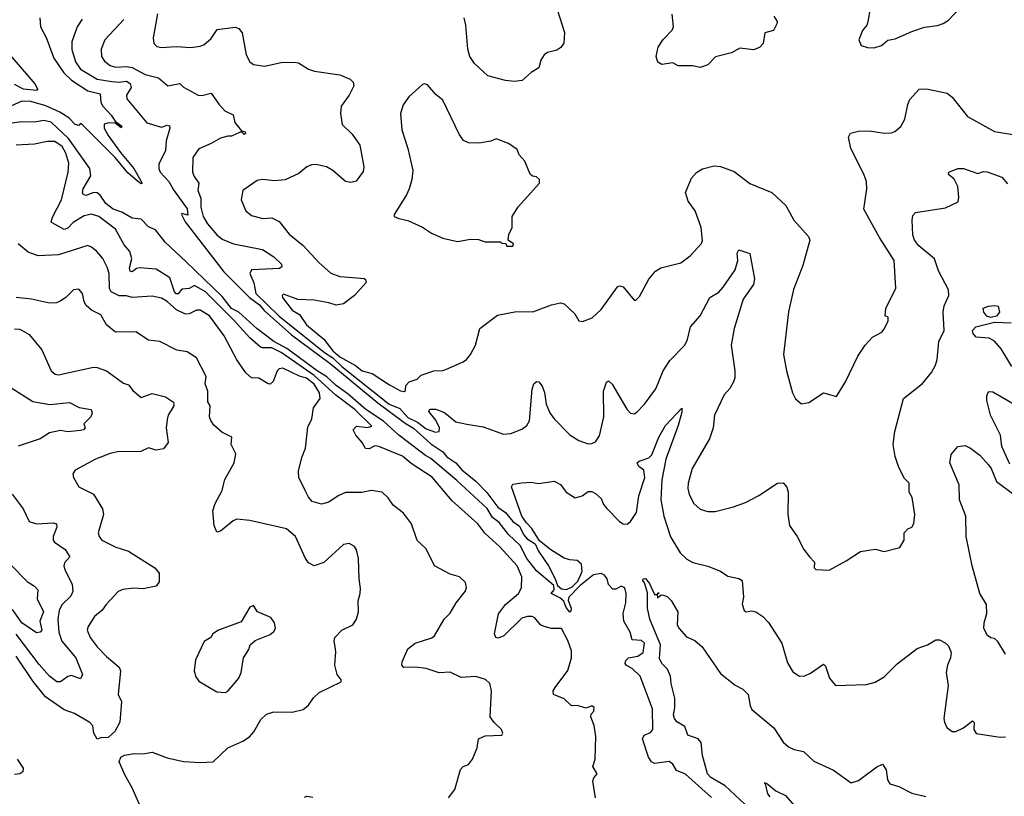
# Model space of a CAD drawing. Extents: x 1246230 to 1426786, y 660032 to 763141.
# Tile 465 of 566: x 1393884 to 1399238, y 698632 to 702854. Entities that reach past the tile are written whole.
import ezdxf

# ---------------------------------------------------------------- set-up
doc = ezdxf.new("R2010")
doc.units = 0

msp = doc.modelspace()

# ---------------------------------------------------------------- linework, layer by layer
at = {"layer": '0CON10XD'}
for points in [[(1398518.8, 702985), (1398496.4, 702843.6), (1398490, 702825), (1398466.7, 702795), (1398447.5, 702745), (1398460, 702715), (1398493.6, 702703.6), (1398531.7, 702701.7)], [(1394634, 702886), (1394609.1, 702755), (1394613.3, 702725), (1394628.9, 702708.9), (1394655, 702702.5), (1394735, 702709.6), (1394815, 702703.1), (1394865, 702710), (1394885, 702718.1), (1394925, 702751.9), (1394958.2, 702801.8), (1395055, 702814.3), (1395075, 702805.8), (1395093, 702783), (1395115, 702663.3), (1395135, 702626), (1395155, 702610), (1395215, 702602.5), (1395305, 702622.5), (1395376.1, 702623.9), (1395399.4, 702619.4), (1395455, 702586.2), (1395487.5, 702575), (1395625, 702554.5), (1395680.9, 702530.9), (1395698.1, 702515), (1395700.9, 702495), (1395675.4, 702444.6), (1395632.5, 702385), (1395629.2, 702345), (1395636.7, 702285), (1395692.6, 702232.6), (1395733, 702173), (1395754.3, 702055), (1395751.2, 702028.8), (1395713.3, 701976.7), (1395685, 701968.6), (1395655.6, 701975.6), (1395586.7, 702035), (1395552.5, 702055), (1395495, 702068.1), (1395470, 702065), (1395445, 702054), (1395401.3, 702018.7), (1395326.9, 701983.1), (1395268.9, 701978.9), (1395205, 701986.5), (1395175, 701980.6), (1395097.5, 701925), (1395088, 701875), (1395113.8, 701815), (1395145, 701790), (1395205, 701774.2), (1395255, 701777.1), (1395295, 701757.5), (1395348.8, 701688.8), (1395425, 701626.9), (1395511.9, 701531.9), (1395575, 701476.9), (1395625, 701458.2), (1395695, 701452.2), (1395757.8, 701447.8), (1395765, 701442.5), (1395767.1, 701425), (1395705, 701355.6), (1395645, 701308.9), (1395605, 701303.1), (1395565, 701316), (1395485, 701329.1), (1395396.1, 701333.9), (1395318.3, 701361.7), (1395311.4, 701355), (1395313.6, 701345), (1395365, 701275.3), (1395405, 701252.4), (1395443.6, 701195), (1395536.8, 701116.8), (1395587, 701055), (1395625, 701021.8), (1395709.1, 700975), (1395745.6, 700945.6), (1395801.1, 700931.1), (1395895, 700868.6), (1395955, 700836.8), (1395975, 700833.6), (1395981.9, 700838.1), (1395983.8, 700866.2), (1396002.5, 700885), (1396045, 700900.5), (1396067.6, 700922.4), (1396135.7, 700945.7), (1396185, 700947.5), (1396203.9, 700953.9), (1396295, 700993.8), (1396312.7, 701007.3), (1396335.7, 701034.3), (1396362.5, 701085), (1396386, 701175), (1396482.2, 701247.8), (1396585, 701268.9), (1396674.4, 701265.6), (1396775, 701304), (1396825, 701316), (1396845, 701310), (1396902, 701255), (1396925, 701216.7), (1396945, 701213.3), (1396997.3, 701232.7), (1397045, 701278.8), (1397135, 701402.5), (1397145, 701407.5), (1397165, 701402.5), (1397225, 701330), (1397235, 701330), (1397255, 701350), (1397305, 701443.8), (1397342.2, 701487.8), (1397370, 701505), (1397478.2, 701531.8), (1397529.1, 701570.9), (1397592.3, 701637.7), (1397596.8, 701653.2), (1397590, 701725), (1397557.9, 701815), (1397518.1, 701868.1), (1397504.5, 701915), (1397536.8, 701993.2), (1397565, 702023.8), (1397597, 702043), (1397659.7, 702060.3), (1397694.2, 702055.8), (1397769.1, 702029.1), (1397855, 701964.3), (1397973.3, 701915), (1398050, 701845), (1398094, 701765), (1398173.3, 701675), (1398180, 701655), (1398142.4, 701517.6), (1398091.7, 701388.3), (1398064.3, 701265.7), (1398036.9, 701035), (1398053.1, 700945), (1398085.8, 700825.8), (1398102.5, 700792.5), (1398135, 700766.7)], [(1396808.1, 702905), (1396846.9, 702785), (1396843.2, 702726.8), (1396826.6, 702703.4), (1396805, 702688), (1396754.3, 702675.7), (1396735.8, 702664.2), (1396717.5, 702635), (1396707.5, 702592.5), (1396665, 702567.5), (1396615.4, 702524.6), (1396575, 702518.8), (1396525, 702523.3), (1396429.5, 702549.5), (1396356.6, 702616.6), (1396332.5, 702655), (1396320.6, 702695), (1396310.6, 702825), (1396300, 702865)], [(1397984, 702874), (1398002.5, 702845), (1398001.7, 702831.7), (1397982.5, 702795), (1397935, 702782.5), (1397926.7, 702725), (1397907.5, 702702.5), (1397875, 702690), (1397799.5, 702700.5), (1397755, 702674.2), (1397667.6, 702652.4), (1397625, 702609.2), (1397585, 702594), (1397545, 702604.2), (1397465, 702604.3), (1397435, 702620.8), (1397375, 702610), (1397354.3, 702624.3), (1397345.8, 702655), (1397356.7, 702705), (1397382.6, 702747.4), (1397432, 702798), (1397440, 702815), (1397432.5, 702885)], [(1398531.7, 702701.7), (1398535, 702702.5), (1398570, 702715), (1398605, 702743.3), (1398645, 702751.2), (1398735, 702790), (1398805, 702813.3), (1398875, 702823.3), (1398906.1, 702833.9), (1398935, 702852.5), (1398994.2, 702915)], [(1393992.9, 702865), (1393996.9, 702815), (1394027.1, 702757.1), (1394070, 702645), (1394124.2, 702565), (1394165, 702526.1), (1394255, 702468.3), (1394321.9, 702451.9), (1394325.3, 702405), (1394335.3, 702385), (1394381, 702335), (1394402.3, 702302.3), (1394438.6, 702275), (1394435, 702266.7), (1394402.1, 702292.1), (1394366, 702294), (1394343.1, 702286.9), (1394343.1, 702265), (1394364.5, 702225), (1394431.7, 702131.7), (1394504, 702045), (1394550, 701965), (1394545, 701961.4), (1394525, 701977.1)], [(1394223.2, 702856.8), (1394195.6, 702815), (1394167.9, 702735), (1394167, 702693), (1394187.1, 702625), (1394215, 702586), (1394305, 702531.1), (1394385, 702518.1), (1394425, 702514.6), (1394465, 702519.8), (1394485, 702506.8), (1394490.7, 702485), (1394463.9, 702445), (1394465.5, 702425), (1394575, 702293.5), (1394655, 702270), (1394685, 702281.9), (1394697.8, 702277.8), (1394700, 702265), (1394680.9, 702195), (1394676.5, 702143.5), (1394640.8, 702069.2), (1394640.4, 702045), (1394647.8, 702025), (1394695.6, 701975.6), (1394720.2, 701930.2), (1394795, 701826.2), (1394798.3, 701791.7), (1394765, 701800), (1394764.1, 701795.9), (1394784.1, 701755), (1394993.9, 701483.9), (1395133.2, 701345), (1395187.8, 701305), (1395212.9, 701272.9), (1395361.2, 701141.2), (1395572.3, 700985), (1395830.6, 700770.6), (1395980.3, 700660.3), (1396025, 700634.6), (1396118.8, 700548.8), (1396185, 700504.8), (1396207.1, 700477.1), (1396255.8, 700445), (1396288, 700408), (1396365, 700345.1), (1396423.8, 700283.8), (1396484.5, 700204.5), (1396525.8, 700175), (1396565, 700127.1), (1396601.5, 700101.5), (1396623.8, 700055), (1396643, 700033), (1396686.2, 700005), (1396704.6, 699965), (1396760, 699885), (1396795.7, 699815), (1396807.7, 699777.7), (1396830.6, 699760.6), (1396857, 699757), (1396889, 699771), (1396918.6, 699801.4), (1396942.1, 699855), (1396938.8, 699895), (1396915, 699914.5), (1396875, 699917.7), (1396845, 699927.8), (1396772.5, 699972.5), (1396710.7, 700020.7), (1396668.3, 700088.3), (1396638.9, 700118.9), (1396615, 700156), (1396557.5, 700315), (1396565, 700330), (1396615, 700337.1), (1396665, 700340), (1396705, 700333.3), (1396790, 700345), (1396825, 700327.5), (1396855.5, 700285.5), (1396905, 700255.8), (1396942.5, 700265), (1396975, 700290), (1396995, 700288.8), (1397015, 700278), (1397045, 700251.2), (1397058.7, 700218.7), (1397076.3, 700196.3), (1397145, 700127.1), (1397165, 700113.3), (1397187.6, 700112.4), (1397205, 700125.7), (1397238.2, 700175), (1397250.6, 700265), (1397283.2, 700365), (1397277.3, 700405), (1397250.6, 700425), (1397242, 700445), (1397253.3, 700455), (1397305, 700473.3), (1397322, 700488), (1397359.1, 700585), (1397395, 700648), (1397485, 700742.5), (1397485, 700720), (1397465, 700647.5), (1397396.8, 700465), (1397376.5, 700353.5), (1397370.6, 700245), (1397385.9, 700155), (1397423.3, 700043.3), (1397475.5, 699955.5), (1397512, 699922), (1397545, 699902.9), (1397625, 699884.2), (1397695, 699856), (1397735, 699828.8), (1397795, 699816.2), (1397812.5, 699805), (1397820, 699715), (1397812.3, 699677.7), (1397822.9, 699642.9), (1397835, 699636), (1397865, 699640.8), (1397887.5, 699635), (1397925, 699610), (1397955, 699578), (1398028.1, 699465), (1398058.3, 699358.3), (1398088.8, 699308.8), (1398125, 699286), (1398152.7, 699287.3), (1398185, 699302), (1398255, 699350), (1398265, 699340), (1398287.5, 699275), (1398320, 699235), (1398489.5, 699240.5), (1398535, 699252), (1398585, 699282.5), (1398655, 699352), (1398765, 699436.2), (1398820, 699455), (1398865, 699482.5), (1398885, 699482.5), (1398917, 699467), (1398935, 699450), (1398948.8, 699415), (1398946, 699385), (1398928.8, 699345), (1398921.2, 699305), (1398932, 699235), (1398910, 699055), (1398912, 699035), (1398925, 699006.7), (1398954.4, 698984.4), (1398975, 698984.4), (1399015.4, 699004.6), (1399065, 699043.3), (1399073.8, 699033.8), (1399072.9, 698995), (1399084.5, 698974.5), (1399215, 698953.8)], [(1394449.2, 702855), (1394345.9, 702744.1), (1394326.2, 702695), (1394328.2, 702655), (1394345, 702628.8), (1394375, 702604.7), (1394405, 702596.6), (1394465, 702599.5), (1394495, 702594.7), (1394566.9, 702556.9), (1394638.3, 702538.3), (1394690, 702495), (1394755, 702506.9), (1394775, 702487.1), (1394855, 702444.5), (1394875, 702442.2), (1394925, 702454.2), (1394966.2, 702395), (1394999.7, 702359.7), (1395045, 702336.7), (1395053.8, 702295), (1395090, 702250), (1395110, 702245), (1395112.5, 702235), (1395105, 702231.2), (1395092.5, 702242.5), (1395083, 702243), (1395035, 702220.8), (1395015, 702222), (1394975, 702211.2), (1394925, 702181.2), (1394857.7, 702152.3), (1394824.4, 702105), (1394822.9, 702025), (1394831.7, 702001.7), (1394857.5, 701965), (1394853.1, 701925), (1394868.5, 701885), (1394868.2, 701835), (1394881.6, 701785), (1394904.4, 701745), (1394955, 701684.4), (1394985, 701660.7), (1395045.8, 701635), (1395205, 701604.6), (1395266.5, 701565), (1395306.9, 701525), (1395310, 701510), (1395297.3, 701502.7), (1395144.6, 701495), (1395134.7, 701475), (1395156.6, 701423.4), (1395167.8, 701365), (1395295, 701242.5), (1395540.7, 701045), (1395585.8, 701015.8), (1395635, 700969.2), (1395892.6, 700765), (1395951.1, 700741.1), (1395995, 700692.3), (1396046.8, 700666.8), (1396095, 700630.5), (1396145, 700612.5), (1396164.3, 700615.7), (1396166.2, 700635), (1396146.6, 700676.6), (1396109.4, 700725), (1396115, 700736.9), (1396145, 700736.7), (1396175, 700726.7), (1396195, 700717.5), (1396255, 700667.3), (1396315, 700655.5), (1396405, 700640.5), (1396515, 700601.5), (1396555, 700605.6), (1396615, 700627.5), (1396641.1, 700648.9), (1396655.5, 700674.5), (1396671.2, 700845), (1396680, 700875), (1396695, 700886.7), (1396707.5, 700885), (1396725, 700862.5), (1396737.9, 700827.9), (1396746.9, 700765), (1396767, 700717), (1396790.6, 700685), (1396875, 700597.5), (1396925, 700567.5), (1396975, 700549.2), (1396995, 700550), (1397015, 700560), (1397037.3, 700592.7), (1397061.1, 700695), (1397058.2, 700835), (1397075, 700883.3), (1397085, 700891.2), (1397105, 700873.8), (1397185, 700737.5), (1397205, 700716), (1397225, 700712), (1397239.7, 700720.3), (1397281.4, 700765), (1397342.8, 700847.2), (1397383.3, 700945), (1397418.5, 701001.5), (1397500.5, 701085), (1397514.5, 701115), (1397530.8, 701185), (1397585, 701244.3), (1397636.7, 701343.3), (1397685, 701373.8), (1397710.1, 701399.9), (1397774.6, 701495), (1397789.5, 701545), (1397786, 701585), (1397795, 701603.3), (1397855, 701583.8), (1397880, 701445), (1397873.6, 701415), (1397818.9, 701335), (1397769.4, 701175), (1397753.1, 701085), (1397772.1, 700945), (1397772.2, 700907.8), (1397765.5, 700885), (1397745, 700849.2), (1397715.6, 700815), (1397662, 700705), (1397654.4, 700635), (1397634.3, 700575), (1397541.1, 700415), (1397518.5, 700335), (1397516.7, 700305), (1397525, 700273.3), (1397549.2, 700225), (1397583.4, 700193.4), (1397625, 700180.8), (1397665, 700180.8), (1397765, 700205.8), (1397830.3, 700229.7), (1397902.4, 700267.6), (1398005, 700334.2), (1398035, 700336.7), (1398055, 700312.5), (1398062.5, 700285), (1398060.8, 700165), (1398070.8, 700105), (1398112, 700045), (1398148, 699975), (1398178.8, 699935), (1398205.9, 699905.9), (1398203.8, 699875), (1398212.5, 699865), (1398285, 699862)], [(1393725, 702782.6), (1393965.2, 702505), (1393982.8, 702475), (1393975, 702468.8), (1393905, 702476.8), (1393855, 702501.9)], [(1396565, 701622.5), (1396570, 701635), (1396540, 701655), (1396543, 701687), (1396562.5, 701725), (1396562.5, 701785), (1396595, 701837.5), (1396710, 701965), (1396710, 701985), (1396695, 702000), (1396673, 702003), (1396660, 702015), (1396631.2, 702085), (1396599.5, 702119.5), (1396588.3, 702148.3), (1396542, 702182), (1396475, 702207.1), (1396445, 702194.2), (1396382.3, 702182.3), (1396325, 702184.2), (1396297, 702197), (1396272.8, 702232.8), (1396185, 702416.7), (1396147.3, 702447.3), (1396100.7, 702500.7), (1396085, 702506.2), (1396075, 702502.5), (1396000, 702435), (1395968.8, 702391.2), (1395954, 702345), (1395961.2, 702255), (1395994, 702155), (1396021.4, 702035), (1396016.7, 701985), (1396001.1, 701935), (1395987.8, 701902.2), (1395920, 701795), (1395920, 701785), (1395945, 701773.3), (1395995, 701763.3), (1396075, 701726), (1396123.2, 701693.2), (1396185, 701667.5), (1396265, 701648.6), (1396335, 701661.2), (1396379.3, 701659.3), (1396415, 701646.7), (1396497.5, 701647.5), (1396505, 701640), (1396528.3, 701638.3), (1396533, 701623), (1396565, 701622.5)], [(1398135, 700766.7), (1398175, 700773.3), (1398255, 700826.2), (1398325, 700806.7), (1398374.2, 700885.8), (1398440.8, 701025), (1398482, 701085), (1398521.2, 701128.8), (1398572.5, 701155), (1398585, 701172.5), (1398606.4, 701216.4), (1398607, 701237), (1398590, 701245), (1398593.3, 701285), (1398647.5, 701395), (1398638.6, 701545), (1398560.2, 701670.2), (1398474.5, 701825), (1398491.2, 701935), (1398488.5, 701975), (1398474.5, 702015), (1398404.4, 702155), (1398391.2, 702215), (1398401.7, 702238.3), (1398445, 702248), (1398505, 702250.8), (1398585, 702237.5), (1398625, 702238.8), (1398642.7, 702247.3), (1398675, 702273.3), (1398696.8, 702313.2), (1398713.8, 702393.8), (1398725, 702420.6), (1398775, 702476.2), (1398815, 702478.8), (1398927.5, 702455), (1398955, 702433.3), (1399038.5, 702328.5), (1399185, 702246.5), (1399295, 702229.1)], [(1394525, 701977.1), (1394472.2, 702022.2), (1394403.8, 702105), (1394225, 702283.3), (1394215, 702290), (1394205, 702280), (1394185, 702284.4), (1394150.3, 702320.3), (1394101.2, 702351.2), (1394026.1, 702386.1), (1393945, 702409), (1393895, 702411.2), (1393835, 702384.3)], [(1394788.4, 701538.4), (1394674.7, 701645), (1394622, 701712), (1394585, 701729.1), (1394545, 701769.6), (1394495, 701775.6), (1394438.4, 701808.4), (1394392.9, 701825), (1394352.2, 701855), (1394321.3, 701901.3), (1394305, 701913.2), (1394285, 701915.7), (1394245, 701899.2), (1394231.4, 701901.4), (1394225.8, 701915), (1394229.7, 701935), (1394270.7, 702005), (1394265.2, 702045), (1394148.7, 702208.7), (1394055, 702297.2), (1394015, 702307.1), (1393965, 702297.6), (1393895, 702298.4), (1393803.4, 702286.6)], [(1397015.3, 698624.7), (1397000.5, 698715), (1397006.4, 698733.6), (1397024, 698755), (1397001.1, 698795), (1397013.1, 698835), (1397017.3, 698957.3), (1397007, 699017), (1396989.4, 699065), (1396991.3, 699078.7), (1397006.7, 699095), (1397007.8, 699115), (1396995, 699124.2), (1396965, 699111.9), (1396916.2, 699126.2), (1396885, 699124.4), (1396845, 699162.5), (1396786.2, 699185), (1396784, 699205), (1396795, 699223.8), (1396864.4, 699315.6), (1396884.3, 699385.7), (1396885, 699422.5), (1396865, 699480), (1396830, 699545), (1396775, 699544.2), (1396735.7, 699555.7), (1396716.7, 699565), (1396685, 699603.3), (1396670.7, 699609.3), (1396645, 699610), (1396615, 699601.4), (1396515.7, 699505), (1396485, 699492.9), (1396473.3, 699495), (1396465.8, 699515), (1396487.3, 699625), (1396526.2, 699675), (1396596.2, 699735), (1396612.3, 699765), (1396614.6, 699825), (1396588.6, 699885), (1396495, 699989.1), (1396413.8, 700063.8), (1396375, 700114.4), (1396235, 700237.8), (1396127.3, 700367.3), (1396011.9, 700441.9), (1395965, 700481.8), (1395835.9, 700534.1), (1395815, 700536.9), (1395785, 700521.9), (1395765, 700524), (1395746.4, 700556.4), (1395711.2, 700595), (1395697.5, 700625), (1395715, 700643.8), (1395775, 700637.1), (1395798, 700645), (1395706.2, 700735), (1395603.5, 700813.5), (1395485, 700919.5), (1395304.8, 701045), (1395255, 701070.8), (1395205, 701070), (1395193.2, 701075), (1395134.7, 701124.7), (1395045, 701224.8), (1394893.5, 701375), (1394835, 701408.9), (1394806.2, 701393.8), (1394765, 701390.3), (1394745, 701364), (1394735, 701364.3), (1394725, 701375.5), (1394700.9, 701450.9), (1394625, 701497.8), (1394534.5, 701505.5), (1394518.2, 701501.8), (1394496.1, 701483.9), (1394485, 701487.5), (1394481.6, 701505), (1394492.9, 701555), (1394483.1, 701595), (1394451, 701631), (1394405.4, 701715), (1394315, 701785.2), (1394275, 701797.3), (1394235, 701788), (1394175, 701751.4), (1394145, 701721.9), (1394125, 701713.5), (1394059.6, 701749.6), (1394054.5, 701755), (1394063.6, 701785), (1394110.7, 701875), (1394148, 702025), (1394150.3, 702075), (1394135, 702129.4), (1394114.6, 702165), (1394075, 702191.5), (1394035, 702192.5), (1393965, 702177.1), (1393865, 702173.2)], [(1398285, 699862), (1398377.8, 699912.2), (1398455.9, 699964.1), (1398535, 699976.2), (1398585, 699963.3), (1398670, 699985), (1398693.8, 700025), (1398693.8, 700065), (1398714.2, 700085.8), (1398735, 700096.2), (1398746.7, 700115), (1398752, 700165), (1398737, 700257), (1398720, 700285), (1398720, 700335), (1398695, 700360), (1398665, 700420), (1398645, 700480), (1398634.2, 700545.8), (1398642, 700615), (1398690.8, 700795), (1398793.2, 700876.8), (1398843, 700937), (1398864.4, 700975.6), (1398873.4, 701006.6), (1398882.7, 701105), (1398910.5, 701165), (1398906, 701265), (1398911.2, 701298.8), (1398935.7, 701355), (1398934.3, 701385), (1398879.7, 701489.7), (1398858.5, 701555), (1398772.7, 701625), (1398749.6, 701655), (1398741.5, 701685), (1398736.9, 701765), (1398740.9, 701789.1), (1398755, 701805.7), (1398918.3, 701831.7), (1398986.7, 701865), (1398990.8, 701889.2), (1398985, 701946.7), (1398965, 701988), (1398935, 702013.3), (1398936.7, 702025), (1398985.4, 702044.6), (1399015.4, 702045.4), (1399095, 702018.8), (1399125, 702030), (1399145, 702026.7), (1399225, 701997.5), (1399255, 701961.2)], [(1396215, 698624.7), (1396250.1, 698669.9), (1396281.2, 698778.8), (1396295, 698793.8), (1396325, 698805.3), (1396345.4, 698834.6), (1396371.4, 698895), (1396378.8, 698945), (1396415, 698961.1), (1396505, 698964), (1396511.2, 698975), (1396503.8, 698995), (1396463.3, 699033.3), (1396441.9, 699065), (1396450, 699205), (1396441.2, 699245), (1396417, 699267), (1396365, 699284.2), (1396285, 699278.6), (1396225, 699308), (1396165, 699302.9), (1396095, 699326.9), (1396035, 699334.4), (1395973.2, 699333.2), (1395962, 699345), (1395963.9, 699363.9), (1395995, 699434), (1396035, 699464.4), (1396125, 699494.6), (1396138.6, 699505), (1396192.5, 699595), (1396225, 699628), (1396257.5, 699685), (1396306, 699745), (1396313.8, 699765), (1396308.8, 699795), (1396275.7, 699825.7), (1396225, 699840), (1396140, 699885), (1396095, 699977.5), (1396045, 700023.3), (1396014.3, 700114.3), (1395970.9, 700170.9), (1395915.6, 700215.6), (1395887.1, 700255), (1395855, 700285.7), (1395795, 700294.4), (1395745, 700283.1), (1395655, 700283.3), (1395615, 700265.4), (1395565, 700231.1), (1395525, 700220), (1395475, 700234.5), (1395455, 700258.1), (1395436.8, 700295), (1395401.4, 700365), (1395399.5, 700400.5), (1395418.1, 700475), (1395438.5, 700525), (1395450.1, 700639.9), (1395471.9, 700685), (1395481.8, 700745), (1395517.7, 700795), (1395514.7, 700825), (1395485, 700873.2), (1395442.9, 700905), (1395405, 700915.7), (1395315, 700960.3), (1395295, 700955.9), (1395283.8, 700946.2), (1395262.4, 700887.6), (1395246.6, 700873.4), (1395235, 700874.7), (1395185, 700905.9), (1395145, 700907.7), (1395114.4, 700934.4), (1395065.3, 701005), (1394995.3, 701135), (1394915.9, 701245), (1394865, 701274.6), (1394845, 701275.5), (1394805, 701255.5), (1394785, 701253.8), (1394736.3, 701276.3), (1394685, 701322.9), (1394655, 701340.9), (1394605, 701350.9), (1394495, 701343.9), (1394465, 701353.1), (1394425, 701352.9), (1394381.9, 701375), (1394372.4, 701392.4), (1394370.3, 701475), (1394359.7, 701509.7), (1394335, 701555.6), (1394303.6, 701593.6), (1394275, 701618.1), (1394255, 701626.7), (1394095, 701576.2), (1393985, 701570.6), (1393930.2, 701590.2), (1393875, 701636.5)], [(1397645.4, 698625), (1397505, 698752.7), (1397455, 698773.3), (1397435, 698806.2), (1397415, 698822.4), (1397335, 698810), (1397319.6, 698819.6), (1397302.6, 698845), (1397270, 698945), (1397280, 698965), (1397315, 698980), (1397326, 698995), (1397325, 699107.5), (1397258.7, 699285), (1397215, 699327.8), (1397183.9, 699343.9), (1397176.9, 699355), (1397179.7, 699370.3), (1397194.5, 699385.5), (1397245, 699393.3), (1397274.2, 699415), (1397281.4, 699465), (1397265, 699480), (1397215, 699483.3), (1397203.3, 699525), (1397169.6, 699585), (1397164.6, 699625.4), (1397179.6, 699685), (1397182.3, 699735), (1397174.5, 699765), (1397155, 699775.3), (1397125, 699758.5), (1397108.9, 699758.9), (1397085, 699783.3), (1397078, 699815), (1397063.8, 699835), (1397045, 699844.3), (1397005, 699835.6), (1396931.1, 699778.9), (1396870.4, 699715), (1396866.2, 699696.2), (1396883.3, 699655), (1396881.7, 699638.3), (1396875, 699633.3), (1396855, 699658.8), (1396843.3, 699693.3), (1396821.5, 699711.5), (1396774.4, 699735), (1396790, 699755), (1396787.9, 699777.9), (1396695, 699858.7), (1396642.2, 699925), (1396605.5, 699995.5), (1396542, 700055), (1396491.2, 700121.2), (1396455, 700147.6), (1396426.2, 700196.2), (1396260.1, 700350.1), (1396118.7, 700468.7), (1396090.4, 700485), (1395945.6, 700595), (1395861.8, 700671.8), (1395765.2, 700735), (1395669.3, 700819.3), (1395604, 700865), (1395553.6, 700913.6), (1395502, 700945), (1395336.8, 701066.8), (1395266.5, 701105), (1395174.3, 701174.3), (1395075, 701263.8), (1395036.2, 701285), (1394985, 701349.5), (1394788.4, 701538.4)], [(1394548, 698558), (1394495, 698678.8), (1394456.9, 698745), (1394425, 698820), (1394433.8, 698845), (1394453.8, 698856.2), (1394505.6, 698865.6), (1394555, 698862.5), (1394605, 698871.4), (1394685, 698841.4), (1394775, 698821.8), (1394865, 698816.7), (1394935, 698820), (1395015, 698896.5), (1395097.5, 698932.5), (1395133.9, 698956.1), (1395157, 698983), (1395195, 699050), (1395225, 699078.8), (1395265, 699091.8), (1395365, 699090), (1395426.1, 699103.9), (1395455, 699128.6), (1395481.6, 699168.4), (1395512.5, 699197.5), (1395632.5, 699255), (1395632.5, 699265), (1395610, 699295), (1395597.5, 699345), (1395603, 699417), (1395599.4, 699445), (1395593.1, 699475), (1395597.1, 699495), (1395636, 699535), (1395696, 699565), (1395715.8, 699595), (1395726, 699635), (1395724.3, 699695.7), (1395735.9, 699734.1), (1395737.3, 699762.7), (1395729.2, 699815), (1395725.8, 699925), (1395715, 699972.5), (1395705, 699990), (1395675, 700006.2), (1395645, 700000.8), (1395536.8, 699903.2), (1395485, 699885.8), (1395455, 699902.5), (1395438.6, 699925), (1395384.3, 700044.3), (1395335, 700086), (1395135, 700132.5), (1395065, 700139.2), (1395045, 700130), (1394975, 700072.9), (1394955, 700067.5), (1394940.8, 700105), (1394934.4, 700185), (1394946.4, 700223.6), (1394985.6, 700295), (1394992.5, 700325), (1395000, 700355), (1395049.4, 700445), (1395060, 700495), (1395034.3, 700545), (1395036.7, 700585), (1394982.1, 700612.1), (1394940.3, 700650.3), (1394922.5, 700675), (1394915.8, 700695), (1394918.8, 700755), (1394907, 700777), (1394906, 700835), (1394892.9, 700875), (1394898.1, 700915), (1394845, 701016), (1394795, 701048.5), (1394738.6, 701058.6), (1394645, 701105.5), (1394585, 701112.5), (1394515, 701156.9), (1394405, 701156.5), (1394355.5, 701195), (1394325, 701250), (1394275, 701275.6), (1394245, 701301.4), (1394235, 701320), (1394225, 701366.2), (1394205, 701389.2), (1394176.2, 701385), (1394135.3, 701344.7), (1394103.6, 701323.6), (1394084.4, 701315.6), (1394045, 701313.8), (1393947.5, 701335), (1393863.9, 701343.9)], [(1399165, 701235.5), (1399142.2, 701242.2), (1399126.4, 701263.6), (1399123.9, 701286.1), (1399152.3, 701297.7), (1399185, 701301.2), (1399205, 701296.7), (1399212.5, 701265), (1399195, 701243.3), (1399165, 701235.5)], [(1399279, 700969), (1399221.3, 701065), (1399185, 701106.9), (1399155, 701123), (1399085, 701128.5), (1399068.5, 701148.5), (1399065.5, 701165), (1399082.5, 701185), (1399185, 701209.2), (1399276.3, 701206.3)], [(1393855, 701173.1), (1393885, 701171.2), (1393935, 701143.3), (1394005, 701058.8), (1394054.3, 700945), (1394077.2, 700927.2), (1394095, 700923.6), (1394285, 700965.6), (1394305, 700964.4), (1394355.5, 700945.5), (1394449.1, 700879.1), (1394475, 700868.8), (1394498.8, 700838.8), (1394545, 700800), (1394605, 700822.5), (1394677.5, 700805), (1394720, 700775), (1394722.5, 700765), (1394722.5, 700755), (1394691.2, 700705), (1394685, 700680), (1394680, 700635), (1394691.2, 700555), (1394665, 700522.2), (1394625, 700513.6), (1394585, 700526.9), (1394543.2, 700506.8), (1394415.6, 700504.4), (1394375, 700495.6), (1394295.5, 700464.5), (1394185, 700406.2), (1394172.5, 700385), (1394176.7, 700365), (1394205.7, 700315.7), (1394284.5, 700274.5), (1394334.3, 700195), (1394339.2, 700165), (1394311.2, 700065), (1394316, 700045), (1394330, 700025), (1394406.3, 699986.3), (1394474.6, 699964.6), (1394618.8, 699875), (1394642, 699845), (1394642.3, 699797.7), (1394625, 699774.2), (1394555, 699760.8), (1394504.2, 699764.2), (1394445, 699756.9), (1394419.2, 699745), (1394353.1, 699675), (1394332.9, 699645), (1394290.6, 699609.4), (1394255.7, 699555), (1394250.6, 699535), (1394267.1, 699495), (1394304.3, 699445), (1394355, 699392.9), (1394423.8, 699335), (1394432.5, 699315), (1394418.8, 699185), (1394437.1, 699147.1), (1394428.6, 699035), (1394402, 698985), (1394365, 698952), (1394325, 698950), (1394305, 698942.5), (1394286.1, 698976.1), (1394281.9, 699015), (1394265, 699033.3), (1394182.4, 699082.4), (1394125, 699102.9), (1394024, 699174), (1393957.2, 699257.2), (1393865, 699393.8)], [(1393835, 700854.4), (1393955, 700779.1), (1394047.3, 700762.7), (1394155, 700772.5), (1394207, 700747), (1394273.3, 700735), (1394277.8, 700715), (1394270, 700695), (1394233, 700657), (1394239.2, 700635), (1394230, 700625), (1394215, 700621.3), (1394145, 700613.7), (1394105, 700620.3), (1394045, 700607.5), (1393995, 700576.2), (1393875, 700535.5)], [(1399268.5, 700438.5), (1399224, 700534), (1399217.3, 700595), (1399162.7, 700705), (1399142.7, 700785), (1399142.4, 700807.6), (1399151.2, 700828.8), (1399156.2, 700833.8), (1399175, 700832), (1399305, 700756.7)], [(1399243.8, 699405), (1399203.6, 699473.6), (1399185, 699490), (1399164.1, 699494.1), (1399146.1, 699506.1), (1399126.2, 699545), (1399128, 699575), (1399143.9, 699626.1), (1399140.8, 699675), (1399105.7, 699735), (1399062.9, 699885), (1399031.5, 700045), (1399028.5, 700155), (1398994.4, 700245), (1398992.9, 700325), (1398941.4, 700445), (1398949.7, 700490.3), (1398985.9, 700534.1), (1399025, 700539.2), (1399055, 700525.7), (1399105, 700487.1), (1399152.9, 700435), (1399166.7, 700415), (1399195, 700344), (1399287.5, 700275)], [(1393843.1, 700275), (1393902.9, 700195), (1393935.5, 700125.5), (1393975, 700112.9), (1394065, 700118.6), (1394083.8, 700113.8), (1394085.6, 700095), (1394065.6, 700045), (1394065.6, 700025), (1394073.2, 700013.2), (1394130.5, 699975), (1394155.8, 699935), (1394127.9, 699902.1), (1394124.5, 699885), (1394130.2, 699860.2), (1394168.5, 699785), (1394172.7, 699745), (1394160.7, 699719.3), (1394115, 699675.4), (1394098.7, 699645), (1394090.8, 699595), (1394095.7, 699525), (1394113.3, 699475), (1394188.8, 699385), (1394224.7, 699295), (1394215, 699271.4), (1394165, 699289.4), (1394145, 699284), (1394105, 699254.4), (1394085, 699255.5), (1394045, 699284.6), (1393988.9, 699348.9), (1393865, 699512.9)], [(1393833, 699893), (1393925, 699800), (1393965, 699775.6), (1393983.1, 699755), (1393979.1, 699705), (1394013.9, 699635), (1393993.3, 699585), (1394004.5, 699535), (1393994.2, 699525), (1393975, 699521.4), (1393895, 699576.3), (1393845, 699647.5)], [(1397828.4, 698588.4), (1397720.1, 698690.1), (1397642.5, 698735), (1397623.9, 698755), (1397597.5, 698855), (1397590, 698925), (1397574, 698945), (1397517.5, 698965), (1397501.7, 699011.7), (1397457, 699037), (1397444.2, 699055), (1397439.2, 699075), (1397447, 699113), (1397447.1, 699165), (1397426, 699245), (1397423.1, 699285), (1397406.7, 699323.3), (1397375.6, 699355), (1397362.3, 699382.3), (1397368.7, 699455), (1397310.8, 699595), (1397297.9, 699655), (1397297.7, 699737.7), (1397282.3, 699792.3), (1397272.9, 699805), (1397274.2, 699815), (1397286.7, 699816.7), (1397308.8, 699788.8), (1397335, 699730), (1397350, 699730), (1397355, 699740), (1397360, 699735), (1397350, 699730), (1397351.7, 699711.7), (1397372.5, 699727.5), (1397385, 699726.7), (1397405, 699718.8), (1397427.3, 699697.3), (1397462.5, 699635), (1397460, 699565), (1397470.8, 699545), (1397509.5, 699499.5), (1397555, 699480), (1397595, 699445.7), (1397695, 699300.4)], [(1395003.6, 699196.4), (1395015, 699203.3), (1395076, 699275), (1395087.5, 699305), (1395100, 699385), (1395129.5, 699430.5), (1395136.2, 699455), (1395165, 699478.8), (1395245, 699512.5), (1395265, 699528.8), (1395274.2, 699545), (1395270, 699575), (1395248.8, 699605), (1395177.5, 699635), (1395155, 699670), (1395135, 699660), (1395088.3, 699581.7), (1394964.3, 699535.7), (1394933.3, 699515), (1394923.3, 699495), (1394886.8, 699473.2), (1394840, 699375), (1394832, 699315), (1394842.3, 699282.3), (1394858.3, 699258.3), (1394955, 699200), (1395003.6, 699196.4)], [(1397695, 699300.4), (1397775, 699236.9), (1397816.7, 699215), (1397845, 699186.7), (1397855.6, 699125), (1397865.6, 699105), (1397985, 699005.4), (1398036.2, 698926.2), (1398065, 698900.6), (1398095, 698886.9), (1398145.7, 698875.7), (1398202.9, 698822.9), (1398308.8, 698775), (1398405, 698706.2), (1398445, 698717.5), (1398545, 698792), (1398575, 698806.2), (1398595.5, 698775.5), (1398602.1, 698722.1), (1398615, 698700.8), (1398665.4, 698685.4), (1398735, 698648.6), (1398812.1, 698632.1)], [(1399215, 698953.8), (1399245, 698956.2)], [(1393870, 698835), (1393902.5, 698785), (1393901.2, 698765), (1393885, 698754.3), (1393855, 698750)], [(1397965, 698629.4), (1397952.9, 698645), (1397940, 698700), (1397932.5, 698705), (1397945, 698703.3), (1397995, 698662.7), (1398047.6, 698637.6), (1398093.3, 698583.3)], [(1395432.1, 698627.9), (1395445, 698632.5), (1395478.3, 698628.3)]]:
    msp.add_lwpolyline(points, dxfattribs=at)

doc.saveas('drawing.dxf')
